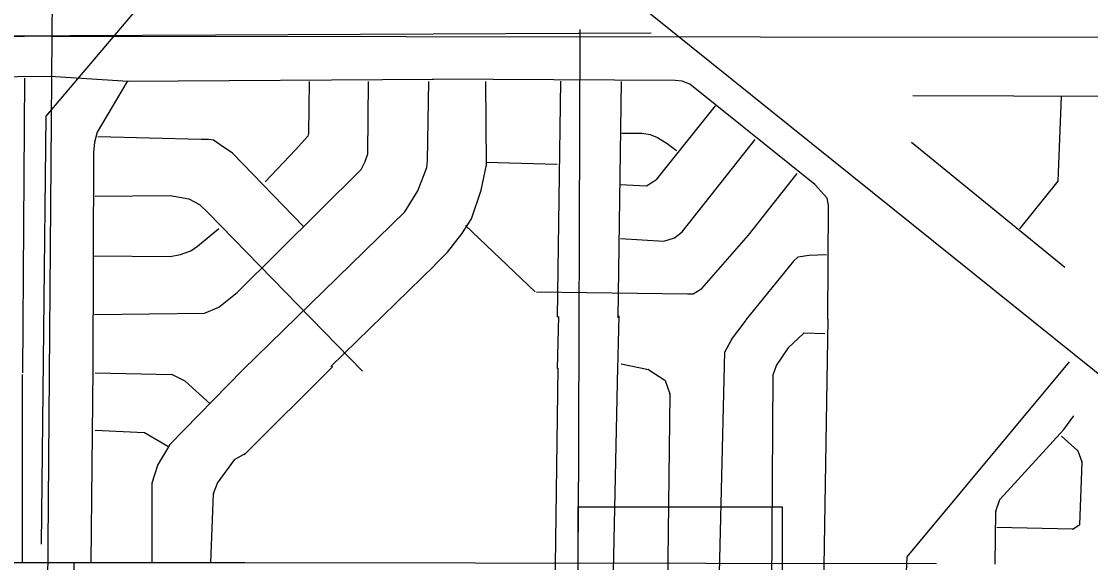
# Model space of a CAD drawing. Extents: x 408847 to 817539, y 923858 to 1151780.
# Drawn here: x 499864 to 505322, y 1081525 to 1084288 of the extents above; entities that cross this region are included whole.
import ezdxf

# ---------------------------------------------------------------- set-up
doc = ezdxf.new("R2010")
doc.units = 0
for name, color, linetype in [('Level 12', 7, 'Continuous'), ('Local Roads Improved', 7, 'Continuous'), ('Local Roads Paved', 7, 'Continuous'), ('Masks for Text', 7, 'Continuous'), ('Narrow River Creek and Branch and Slough', 7, 'Continuous'), ('Section Lines', 7, 'Continuous')]:
    doc.layers.add(name, color=color, linetype=linetype)

msp = doc.modelspace()

# ---------------------------------------------------------------- linework, layer by layer
at = {"layer": 'Level 12'}
msp.add_line((502714.2, 1084247.3), (502706.1, 1081680.1), dxfattribs=at)
at = {"layer": 'Local Roads Improved'}
for p, q in [((498265.3, 1081524.6), (501005.8, 1081524.8)), ((498265.3, 1081524.6), (501005.8, 1081524.8)), ((501005.8, 1081524.8), (504535.8, 1081520.8)), ((501005.8, 1081524.8), (504535.8, 1081520.8))]:
    msp.add_line(p, q, dxfattribs=at)
at = {"layer": 'Local Roads Paved'}
for p, q in [((499871.9, 1082492.8), (499881.8, 1083997.3)), ((502616.6, 1083983.6), (502600, 1082778)), ((502925.3, 1083980.3), (502908.7, 1082774.7)), ((505549.2, 1083903.9), (504413.9, 1083907.2)), ((504407.2, 1083671.4), (505190.7, 1083033.7)), ((502234.8, 1083568.5), (502600, 1083558.5)), ((502487.1, 1082907.5), (502131.9, 1083246.3)), ((501974.6, 1083044.1), (501443.4, 1082525.9)), ((502605.3, 1082781.7), (502598.7, 1082516)), ((502914, 1082785), (502907.4, 1082512.7)), ((503489.1, 1082663.4), (503563.4, 1082762.5)), ((503981, 1082768), (503952.3, 1081070.6)), ((503855.9, 1082695.1), (503778.8, 1082622.1)), ((503964.7, 1082692.1), (503858.8, 1082696.2)), ((503456.3, 1082601.9), (503488.8, 1082662.9)), ((503422.7, 1081276.7), (503455.8, 1082600.1)), ((503778.3, 1082621.4), (503716.8, 1082531.2)), ((501002.4, 1082075.4), (501453.4, 1082526.6)), ((502926.2, 1082539), (503066.2, 1082510.2)), ((503716.3, 1082530.2), (503700.1, 1082481.6)), ((499868, 1082485.1), (499868, 1081524.8)), ((500228.4, 1082512.7), (500219.6, 1081524.8)), ((500240.4, 1082493.4), (500632.5, 1082485.1)), ((500995.3, 1082509.3), (500621.3, 1082125.3)), ((500634.2, 1082484.7), (500699.1, 1082452.3)), ((502875.3, 1080961.2), (502909.7, 1082522.4)), ((503067.5, 1082509.6), (503148.5, 1082456.9)), ((503699.9, 1082480.4), (503691.6, 1081145.5)), ((500700, 1082451.6), (500827.9, 1082336.1)), ((503150.1, 1082454.9), (503174.2, 1082386.5)), ((503174.5, 1082385.1), (503162.1, 1081380.9)), ((505186.1, 1082204.3), (505235.6, 1082274.5)), ((500491.8, 1082187.1), (500240.4, 1082199.5)), ((504859.7, 1081848.8), (505185.8, 1082203.9)), ((500612.7, 1082116.7), (500493.6, 1082186.6)), ((505173.6, 1082171), (505255.6, 1082097.2)), ((500620.8, 1082124.6), (500559.2, 1082021.9)), ((505256.6, 1082095.6), (505276.7, 1082039.3)), ((500865.4, 1081930.9), (500951.5, 1082049.8)), ((500952.7, 1082050.9), (501009.9, 1082083.6)), ((505277, 1082037.8), (505264.7, 1081717.8)), ((500558.8, 1082021.1), (500530.2, 1081931.1)), ((500530, 1081929.9), (500530, 1081524.8)), ((500844.7, 1081877.3), (500864.9, 1081930)), ((500831.5, 1081524.8), (500844.4, 1081876)), ((504838.6, 1081786.7), (504858.9, 1081847.3)), ((504834.2, 1081517), (504838.4, 1081785.5)), ((505262.8, 1081714.6), (505232.5, 1081695.6)), ((505230.3, 1081695), (504842.6, 1081703.3)), ((500132.8, 1081524.8), (500132.8, 1081007.4)), ((501005.8, 1081524.8), (504535.8, 1081520.8))]:
    msp.add_line(p, q, dxfattribs=at)
for points in [[(500409.7, 1083980.7), (500011.3, 1084007.2), (499344, 1084000.6), (497654.3, 1084027.2)], [(501967.9, 1083990.6), (500404.4, 1083980.6), (500251.6, 1083721.6), (500238.4, 1083671.8), (500231.7, 1083618.6), (500228.4, 1082512.7)], [(500238.4, 1082791.6), (500799.4, 1082798.3), (500872.4, 1082828.2), (500965.4, 1082904.6), (501599.4, 1083532.3), (501619.4, 1083572.1), (501632.6, 1083612), (501636, 1083980.6)], [(500995.3, 1082509.3), (501821.9, 1083316.4), (501888.3, 1083422.7), (501934.7, 1083542.2), (501938.1, 1083575.5), (501944.7, 1083980.6)], [(501333.9, 1083980.6), (501330.5, 1083714.9), (501327.2, 1083701.7), (501264.2, 1083631.9), (501108.1, 1083469.2)], [(503981, 1082768), (503984.3, 1083349.3), (503977.7, 1083385.8), (503914.6, 1083455.5), (503277.2, 1083967), (503237.4, 1083983.6), (503200.9, 1083986.9), (501962.6, 1083993.6)], [(501972.6, 1083043.7), (502039, 1083110.1), (502112, 1083203.1), (502161.8, 1083279.5), (502211.6, 1083425.6), (502238.2, 1083555.2), (502234.8, 1083980.3)], [(505171.1, 1083905), (505154.2, 1083472.1), (504958.3, 1083229.7)], [(502918.7, 1083455.5), (503054.8, 1083448.9), (503088, 1083468.8), (503107.9, 1083482.1), (503406.7, 1083857.4)], [(501304, 1083240), (500942.1, 1083615.3), (500879.1, 1083658.5), (500845.9, 1083681.7), (500819.3, 1083685.1), (500782.8, 1083685.1), (500255, 1083698.3)], [(502922, 1083179.9), (503144.4, 1083166.6), (503197.5, 1083183.2), (503237.4, 1083213.1), (503609.2, 1083684.7)], [(502928.7, 1083717.9), (503031.6, 1083717.9), (503074.7, 1083711.3), (503111.2, 1083694.7), (503161, 1083664.8), (503207.5, 1083628.2)], [(502493.8, 1082907.5), (503263.9, 1082897.6), (503293.8, 1082897.6), (503337, 1082924.1), (503576, 1083196.5), (503825, 1083512)], [(500241.7, 1083396.1), (500623.5, 1083399.4), (500719.7, 1083382.8), (500772.8, 1083352.9), (500816, 1083313.1), (501606.1, 1082502.7)], [(500235, 1083090.6), (500623.5, 1083087.2), (500676.6, 1083097.2), (500729.7, 1083117.1), (500762.9, 1083140.4), (500872.4, 1083230)], [(503974.4, 1083096.8), (503884.7, 1083093.5), (503828.3, 1083083.6), (503805.1, 1083063.6), (503562.7, 1082764.7)], [(502583.3, 1081008.8), (502603.5, 1082518.3)]]:
    msp.add_lwpolyline(points, dxfattribs=at)
for centre, start, end in [((503858.6, 1082692.2), 87.7964, 133.4652), ((503492.3, 1082661), 143.1429, 151.9386), ((503459.8, 1082600), 151.9386, 178.5686), ((503781.6, 1082619.2), 133.4652, 145.7255), ((503720.1, 1082528.9), 145.7255, 161.5731), ((500632.4, 1082481.1), 63.4243, 88.7934), ((503065.4, 1082506.2), 56.9639, 78.3611), ((503703.9, 1082480.4), 161.5731, 179.6454), ((500697.3, 1082448.7), 47.8976, 63.4243), ((503146.3, 1082453.6), 19.4317, 56.9639), ((503170.5, 1082385.2), 359.293, 19.4317), ((505182.9, 1082206.6), 317.4426, 324.795), ((500491.6, 1082183.2), 59.6092, 87.1831), ((500624.2, 1082122.6), 135.7605, 149.048), ((505252.9, 1082094.2), 19.6454, 47.9995), ((500954.7, 1082047.5), 119.7564, 144.103), ((505273, 1082037.9), 357.7984, 19.6454), ((500562.6, 1082019.9), 149.048, 162.3576), ((500534, 1081929.9), 162.3576, 180), ((500868.6, 1081928.6), 144.103, 158.9714), ((500848.4, 1081875.9), 158.9714, 177.9057), ((504862.7, 1081846.1), 137.4426, 161.5731), ((504842.4, 1081785.4), 161.5731, 179.091), ((505260.7, 1081718), 302.0174, 357.7984), ((505230.4, 1081699), 268.7806, 302.0174)]:
    msp.add_arc(centre, 4, start, end, dxfattribs=at)
at = {"layer": 'Masks for Text'}
msp.add_lwpolyline([(502707.1, 1081809.7), (503748.5, 1081809.7), (503748.5, 1080874.5), (502707.1, 1080874.5)], close=True, dxfattribs=at)
at = {"layer": 'Narrow River Creek and Branch and Slough'}
for p, q in [((498579.5, 1087942.7), (509384.5, 1079255.1)), ((501490.6, 1085577.5), (499989.1, 1083803.7)), ((496335.4, 1084198.1), (503078.2, 1084230.1)), ((499989.1, 1083803.7), (499965.1, 1081619.5)), ((505212.3, 1082550.4), (504383.5, 1081553.5)), ((504383.5, 1081553.5), (504321.4, 1079933.8))]:
    msp.add_line(p, q, dxfattribs=at)
at = {"layer": 'Section Lines'}
for p, q in [((500065, 1089666.4), (500020.7, 1084213.2)), ((500020.7, 1084213.2), (494661.4, 1084143.6)), ((500020.7, 1084213.2), (499970.7, 1078062.7)), ((500020.7, 1084213.2), (505517.6, 1084207.5))]:
    msp.add_line(p, q, dxfattribs=at)

doc.saveas('drawing.dxf')
